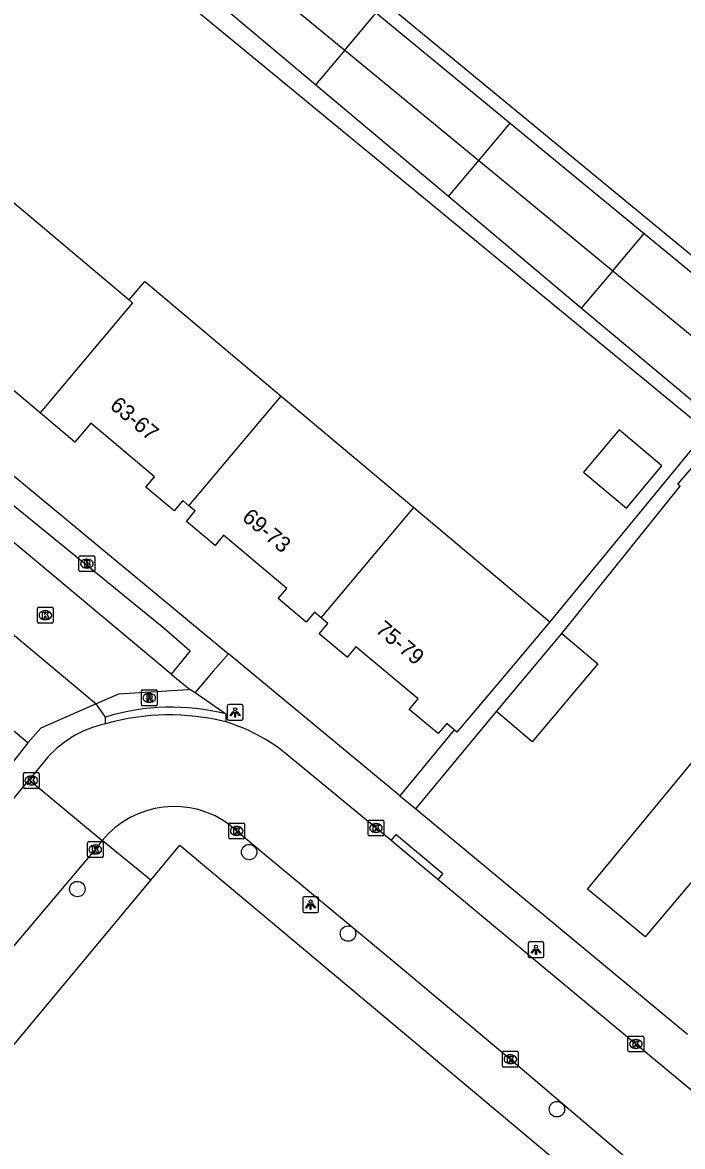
# Model space of a CAD drawing. Extents: x 162074 to 163034, y 381824 to 382557.
# Drawn here: x 162513.3 to 162555.1, y 382070.3 to 382141.6 of the extents above; entities that cross this region are included whole.
import ezdxf

# ---------------------------------------------------------------- set-up
doc = ezdxf.new("R2010")
doc.units = 0
for name, color, linetype in [('IMGEO_Boom', 7, 'Continuous'), ('IMGEO_Brandkraan', 7, 'Continuous'), ('IMGEO_Kolk', 7, 'Continuous'), ('IMGEO_Lichtpunt', 7, 'Continuous'), ('IMGEO_Pand', 7, 'Continuous'), ('IMGEO_Pand_nummerreeks', 7, 'Continuous'), ('IMGEO_Rijbaan_lokaal_open', 7, 'Continuous'), ('IMGEO_Rioolput', 7, 'Continuous'), ('IMGEO_Voetpad_open', 7, 'Continuous')]:
    doc.layers.add(name, color=color, linetype=linetype)

msp = doc.modelspace()

# ---------------------------------------------------------------- linework, layer by layer
at = {"layer": 'IMGEO_Boom'}
for centre in [(162527.671, 382088.996), (162516.783, 382086.652), (162533.939, 382083.832), (162547.178, 382072.705)]:
    msp.add_circle(centre, 0.489, dxfattribs=at)
at = {"layer": 'IMGEO_Brandkraan'}
for p, q in [((162516.887, 382106.837), (162516.887, 382107.689)), ((162516.962, 382107.763), (162517.814, 382107.763)), ((162517.375, 382107.543), (162517.4, 382107.543)), ((162517.888, 382107.689), (162517.888, 382106.837)), ((162517.398, 382106.983), (162517.373, 382106.983)), ((162517.814, 382106.763), (162516.962, 382106.763))]:
    msp.add_line(p, q, dxfattribs=at)
for points in [[(162516.887, 382106.837), (162516.887, 382107.689)], [(162516.962, 382107.763), (162517.814, 382107.763)], [(162517.888, 382107.689), (162517.888, 382106.837)], [(162517.235, 382107.463), (162517.235, 382107.063), (162517.448, 382107.063)], [(162517.466, 382107.463), (162517.235, 382107.463)], [(162517.414, 382107.382), (162517.36, 382107.382), (162517.36, 382107.306)], [(162517.36, 382107.306), (162517.413, 382107.306)], [(162517.422, 382107.23), (162517.36, 382107.23), (162517.36, 382107.149)], [(162517.36, 382107.149), (162517.422, 382107.149)], [(162517.814, 382106.763), (162516.962, 382106.763)]]:
    msp.add_lwpolyline(points, dxfattribs=at)
for centre, radius, start, end in [((162516.964, 382107.687), 0.0765, 91.55205, 178.44795), ((162516.964, 382107.687), 0.0765, 91.55205, 178.44795), ((162517.812, 382107.687), 0.0765, 1.55205, 88.44795), ((162517.812, 382107.687), 0.0765, 1.55205, 88.44795), ((162516.964, 382106.839), 0.0765, 181.55205, 268.44795), ((162516.964, 382106.839), 0.0765, 181.55205, 268.44795), ((162517.415, 382107.344), 0.0379, 267.82845, 90.93552), ((162517.423, 382107.189), 0.0404, 269.87594, 90.50774), ((162517.454, 382107.314), 0.251, 268.66757, 293.53466), ((162517.47, 382107.318), 0.145, 59.4692, 91.53667), ((162517.495, 382107.365), 0.0922, 285.51372, 58.15012), ((162517.5, 382107.173), 0.105, 301.31148, 78.98903), ((162517.812, 382106.839), 0.0765, 271.55205, 358.44795), ((162517.812, 382106.839), 0.0765, 271.55205, 358.44795)]:
    msp.add_arc(centre, radius, start, end, dxfattribs=at)
for centre, major_axis, ratio, start_param, end_param in [((162517.374, 382107.263), (-0.387, 0.002), 0.722429, 4.712389, 7.853982), ((162517.399, 382107.263), (-0.39, 0.002), 0.717154, 1.570796, 4.712389)]:
    msp.add_ellipse(centre, major_axis=major_axis, ratio=ratio, start_param=start_param, end_param=end_param, dxfattribs=at)
at = {"layer": 'IMGEO_Kolk'}
for p, q in [((162514.253, 382103.575), (162514.253, 382104.427)), ((162514.328, 382104.501), (162515.18, 382104.501)), ((162514.741, 382104.281), (162514.766, 382104.281)), ((162515.254, 382104.427), (162515.254, 382103.575)), ((162515.18, 382103.501), (162514.328, 382103.501)), ((162514.764, 382103.721), (162514.739, 382103.721)), ((162513.436, 382094.032), (162514.288, 382094.032)), ((162513.361, 382093.106), (162513.361, 382093.958)), ((162513.872, 382093.252), (162513.847, 382093.252)), ((162513.849, 382093.812), (162513.874, 382093.812)), ((162514.362, 382093.958), (162514.362, 382093.106)), ((162514.288, 382093.032), (162513.436, 382093.032)), ((162526.386, 382089.911), (162526.386, 382090.763)), ((162526.461, 382090.837), (162527.313, 382090.837)), ((162526.874, 382090.617), (162526.899, 382090.617)), ((162527.387, 382090.763), (162527.387, 382089.911)), ((162535.205, 382090.096), (162535.205, 382090.948)), ((162535.28, 382091.022), (162536.132, 382091.022)), ((162535.693, 382090.802), (162535.718, 382090.802)), ((162536.206, 382090.948), (162536.206, 382090.096)), ((162527.313, 382089.837), (162526.461, 382089.837)), ((162526.897, 382090.057), (162526.872, 382090.057)), ((162536.132, 382090.022), (162535.28, 382090.022)), ((162535.716, 382090.242), (162535.691, 382090.242)), ((162517.416, 382088.729), (162517.416, 382089.581)), ((162517.491, 382089.655), (162518.343, 382089.655)), ((162517.904, 382089.435), (162517.929, 382089.435)), ((162518.417, 382089.581), (162518.417, 382088.729)), ((162518.343, 382088.655), (162517.491, 382088.655)), ((162517.927, 382088.875), (162517.902, 382088.875)), ((162551.682, 382076.412), (162551.682, 382077.264)), ((162551.757, 382077.338), (162552.609, 382077.338)), ((162552.17, 382077.118), (162552.195, 382077.118)), ((162552.683, 382077.264), (162552.683, 382076.412)), ((162543.726, 382075.449), (162543.726, 382076.301)), ((162543.801, 382076.375), (162544.653, 382076.375)), ((162544.727, 382076.301), (162544.727, 382075.449)), ((162552.609, 382076.338), (162551.757, 382076.338)), ((162552.193, 382076.558), (162552.168, 382076.558)), ((162544.237, 382075.595), (162544.212, 382075.595)), ((162544.214, 382076.155), (162544.239, 382076.155)), ((162544.653, 382075.375), (162543.801, 382075.375))]:
    msp.add_line(p, q, dxfattribs=at)
for points in [[(162514.253, 382103.575), (162514.253, 382104.427)], [(162514.328, 382104.501), (162515.18, 382104.501)], [(162514.574, 382104.201), (162514.697, 382104.201), (162514.697, 382104.05), (162514.827, 382104.201), (162514.991, 382104.201), (162514.845, 382104.05), (162514.998, 382103.801), (162514.846, 382103.801), (162514.761, 382103.965), (162514.697, 382103.898), (162514.697, 382103.801), (162514.574, 382103.801), (162514.574, 382104.201)], [(162515.254, 382104.427), (162515.254, 382103.575)], [(162515.18, 382103.501), (162514.328, 382103.501)], [(162513.436, 382094.032), (162514.288, 382094.032)], [(162513.361, 382093.106), (162513.361, 382093.958)], [(162513.682, 382093.732), (162513.805, 382093.732), (162513.805, 382093.581), (162513.935, 382093.732), (162514.099, 382093.732), (162513.953, 382093.581), (162514.106, 382093.332), (162513.954, 382093.332), (162513.869, 382093.496), (162513.805, 382093.429), (162513.805, 382093.332), (162513.682, 382093.332), (162513.682, 382093.732)], [(162514.362, 382093.958), (162514.362, 382093.106)], [(162514.288, 382093.032), (162513.436, 382093.032)], [(162526.386, 382089.911), (162526.386, 382090.763)], [(162526.461, 382090.837), (162527.313, 382090.837)], [(162526.707, 382090.537), (162526.83, 382090.537), (162526.83, 382090.386), (162526.96, 382090.537), (162527.124, 382090.537), (162526.978, 382090.386), (162527.131, 382090.137), (162526.979, 382090.137), (162526.894, 382090.301), (162526.83, 382090.234), (162526.83, 382090.137), (162526.707, 382090.137), (162526.707, 382090.537)], [(162527.387, 382090.763), (162527.387, 382089.911)], [(162535.205, 382090.096), (162535.205, 382090.948)], [(162535.28, 382091.022), (162536.132, 382091.022)], [(162535.526, 382090.722), (162535.649, 382090.722), (162535.649, 382090.571), (162535.779, 382090.722), (162535.943, 382090.722), (162535.797, 382090.571), (162535.95, 382090.322), (162535.798, 382090.322), (162535.713, 382090.486), (162535.649, 382090.419), (162535.649, 382090.322), (162535.526, 382090.322), (162535.526, 382090.722)], [(162536.206, 382090.948), (162536.206, 382090.096)], [(162527.313, 382089.837), (162526.461, 382089.837)], [(162536.132, 382090.022), (162535.28, 382090.022)], [(162517.416, 382088.729), (162517.416, 382089.581)], [(162517.491, 382089.655), (162518.343, 382089.655)], [(162517.737, 382089.355), (162517.86, 382089.355), (162517.86, 382089.204), (162517.99, 382089.355), (162518.154, 382089.355), (162518.008, 382089.204), (162518.161, 382088.955), (162518.009, 382088.955), (162517.924, 382089.119), (162517.86, 382089.052), (162517.86, 382088.955), (162517.737, 382088.955), (162517.737, 382089.355)], [(162518.417, 382089.581), (162518.417, 382088.729)], [(162518.343, 382088.655), (162517.491, 382088.655)], [(162551.682, 382076.412), (162551.682, 382077.264)], [(162551.757, 382077.338), (162552.609, 382077.338)], [(162552.003, 382077.038), (162552.126, 382077.038), (162552.126, 382076.887), (162552.256, 382077.038), (162552.42, 382077.038), (162552.274, 382076.887), (162552.427, 382076.638), (162552.275, 382076.638), (162552.19, 382076.802), (162552.126, 382076.735), (162552.126, 382076.638), (162552.003, 382076.638), (162552.003, 382077.038)], [(162552.683, 382077.264), (162552.683, 382076.412)], [(162543.726, 382075.449), (162543.726, 382076.301)], [(162543.801, 382076.375), (162544.653, 382076.375)], [(162544.727, 382076.301), (162544.727, 382075.449)], [(162552.609, 382076.338), (162551.757, 382076.338)], [(162544.047, 382076.075), (162544.17, 382076.075), (162544.17, 382075.924), (162544.3, 382076.075), (162544.464, 382076.075), (162544.318, 382075.924), (162544.471, 382075.675), (162544.319, 382075.675), (162544.234, 382075.839), (162544.17, 382075.772), (162544.17, 382075.675), (162544.047, 382075.675), (162544.047, 382076.075)], [(162544.653, 382075.375), (162543.801, 382075.375)]]:
    msp.add_lwpolyline(points, dxfattribs=at)
for centre, start, end in [((162514.33, 382104.425), 91.55205, 178.44795), ((162514.33, 382104.425), 91.55205, 178.44795), ((162515.178, 382104.425), 1.55205, 88.44795), ((162515.178, 382104.425), 1.55205, 88.44795), ((162514.33, 382103.577), 181.55205, 268.44795), ((162514.33, 382103.577), 181.55205, 268.44795), ((162515.178, 382103.577), 271.55205, 358.44795), ((162515.178, 382103.577), 271.55205, 358.44795), ((162513.438, 382093.956), 91.55205, 178.44795), ((162513.438, 382093.956), 91.55205, 178.44795), ((162514.286, 382093.956), 1.55205, 88.44795), ((162514.286, 382093.956), 1.55205, 88.44795), ((162513.438, 382093.108), 181.55205, 268.44795), ((162513.438, 382093.108), 181.55205, 268.44795), ((162514.286, 382093.108), 271.55205, 358.44795), ((162514.286, 382093.108), 271.55205, 358.44795), ((162526.463, 382090.761), 91.55205, 178.44795), ((162526.463, 382090.761), 91.55205, 178.44795), ((162527.311, 382090.761), 1.55205, 88.44795), ((162527.311, 382090.761), 1.55205, 88.44795), ((162535.282, 382090.946), 91.55205, 178.44795), ((162535.282, 382090.946), 91.55205, 178.44795), ((162536.13, 382090.946), 1.55205, 88.44795), ((162536.13, 382090.946), 1.55205, 88.44795), ((162526.463, 382089.913), 181.55205, 268.44795), ((162526.463, 382089.913), 181.55205, 268.44795), ((162527.311, 382089.913), 271.55205, 358.44795), ((162527.311, 382089.913), 271.55205, 358.44795), ((162535.282, 382090.098), 181.55205, 268.44795), ((162535.282, 382090.098), 181.55205, 268.44795), ((162536.13, 382090.098), 271.55205, 358.44795), ((162536.13, 382090.098), 271.55205, 358.44795), ((162517.493, 382089.579), 91.55205, 178.44795), ((162517.493, 382089.579), 91.55205, 178.44795), ((162518.341, 382089.579), 1.55205, 88.44795), ((162518.341, 382089.579), 1.55205, 88.44795), ((162517.493, 382088.731), 181.55205, 268.44795), ((162517.493, 382088.731), 181.55205, 268.44795), ((162518.341, 382088.731), 271.55205, 358.44795), ((162518.341, 382088.731), 271.55205, 358.44795), ((162551.759, 382077.262), 91.55205, 178.44795), ((162551.759, 382077.262), 91.55205, 178.44795), ((162552.607, 382077.262), 1.55205, 88.44795), ((162552.607, 382077.262), 1.55205, 88.44795), ((162543.803, 382076.299), 91.55205, 178.44795), ((162543.803, 382076.299), 91.55205, 178.44795), ((162544.651, 382076.299), 1.55205, 88.44795), ((162544.651, 382076.299), 1.55205, 88.44795), ((162551.759, 382076.414), 181.55205, 268.44795), ((162551.759, 382076.414), 181.55205, 268.44795), ((162552.607, 382076.414), 271.55205, 358.44795), ((162552.607, 382076.414), 271.55205, 358.44795), ((162543.803, 382075.451), 181.55205, 268.44795), ((162543.803, 382075.451), 181.55205, 268.44795), ((162544.651, 382075.451), 271.55205, 358.44795), ((162544.651, 382075.451), 271.55205, 358.44795)]:
    msp.add_arc(centre, 0.0765, start, end, dxfattribs=at)
for centre, major_axis, ratio, start_param, end_param in [((162514.74, 382104.001), (-0.387, 0.002), 0.722429, 4.712389, 7.853982), ((162514.765, 382104.001), (-0.39, 0.002), 0.717154, 1.570796, 4.712389), ((162513.848, 382093.532), (-0.387, 0.002), 0.722429, 4.712389, 7.853982), ((162513.873, 382093.532), (-0.39, 0.002), 0.717154, 1.570796, 4.712389), ((162526.873, 382090.337), (-0.387, 0.002), 0.722429, 4.712389, 7.853982), ((162526.898, 382090.337), (-0.39, 0.002), 0.717154, 1.570796, 4.712389), ((162535.692, 382090.522), (-0.387, 0.002), 0.722429, 4.712389, 7.853982), ((162535.717, 382090.522), (-0.39, 0.002), 0.717154, 1.570796, 4.712389), ((162517.903, 382089.155), (-0.387, 0.002), 0.722429, 4.712389, 7.853982), ((162517.928, 382089.155), (-0.39, 0.002), 0.717154, 1.570796, 4.712389), ((162552.169, 382076.838), (-0.387, 0.002), 0.722429, 4.712389, 7.853982), ((162552.194, 382076.838), (-0.39, 0.002), 0.717154, 1.570796, 4.712389), ((162544.213, 382075.875), (-0.387, 0.002), 0.722429, 4.712389, 7.853982), ((162544.238, 382075.875), (-0.39, 0.002), 0.717154, 1.570796, 4.712389)]:
    msp.add_ellipse(centre, major_axis=major_axis, ratio=ratio, start_param=start_param, end_param=end_param, dxfattribs=at)
at = {"layer": 'IMGEO_Lichtpunt'}
for p, q in [((162526.288, 382098.246), (162526.288, 382097.439)), ((162526.288, 382098.246), (162526.288, 382097.439)), ((162527.19, 382098.341), (162526.382, 382098.341)), ((162527.19, 382098.341), (162526.382, 382098.341)), ((162527.284, 382097.439), (162527.284, 382098.246)), ((162527.284, 382097.439), (162527.284, 382098.246)), ((162526.382, 382097.345), (162527.19, 382097.345)), ((162526.382, 382097.345), (162527.19, 382097.345)), ((162531.97, 382086.165), (162531.162, 382086.165)), ((162531.97, 382086.165), (162531.162, 382086.165)), ((162531.068, 382086.07), (162531.068, 382085.263)), ((162531.068, 382086.07), (162531.068, 382085.263)), ((162532.064, 382085.263), (162532.064, 382086.07)), ((162532.064, 382085.263), (162532.064, 382086.07)), ((162531.162, 382085.169), (162531.97, 382085.169)), ((162531.162, 382085.169), (162531.97, 382085.169)), ((162546.255, 382083.306), (162545.447, 382083.306)), ((162546.255, 382083.306), (162545.447, 382083.306)), ((162545.353, 382083.211), (162545.353, 382082.404)), ((162545.353, 382083.211), (162545.353, 382082.404)), ((162546.349, 382082.404), (162546.349, 382083.211)), ((162546.349, 382082.404), (162546.349, 382083.211)), ((162545.447, 382082.31), (162546.255, 382082.31)), ((162545.447, 382082.31), (162546.255, 382082.31))]:
    msp.add_line(p, q, dxfattribs=at)
for points in [[(162526.662, 382097.91), (162526.701, 382097.882), (162526.513, 382097.62), (162526.475, 382097.647), (162526.662, 382097.91)], [(162526.764, 382097.862), (162526.811, 382097.862), (162526.811, 382097.54), (162526.764, 382097.54), (162526.764, 382097.862)], [(162526.874, 382097.882), (162526.912, 382097.909), (162527.099, 382097.647), (162527.06, 382097.619), (162526.874, 382097.882)], [(162531.442, 382085.734), (162531.481, 382085.706), (162531.293, 382085.444), (162531.255, 382085.471), (162531.442, 382085.734)], [(162531.544, 382085.686), (162531.591, 382085.686), (162531.591, 382085.364), (162531.544, 382085.364), (162531.544, 382085.686)], [(162531.654, 382085.706), (162531.692, 382085.733), (162531.879, 382085.471), (162531.84, 382085.443), (162531.654, 382085.706)], [(162545.727, 382082.875), (162545.766, 382082.847), (162545.578, 382082.585), (162545.54, 382082.612), (162545.727, 382082.875)], [(162545.829, 382082.827), (162545.876, 382082.827), (162545.876, 382082.505), (162545.829, 382082.505), (162545.829, 382082.827)], [(162545.939, 382082.847), (162545.977, 382082.874), (162546.164, 382082.612), (162546.125, 382082.584), (162545.939, 382082.847)]]:
    msp.add_lwpolyline(points, dxfattribs=at)
for centre in [(162526.787, 382098.044), (162531.567, 382085.868), (162545.852, 382083.009)]:
    msp.add_circle(centre, 0.0994, dxfattribs=at)
for centre, start, end in [((162526.382, 382098.246), 90, 180), ((162526.382, 382098.246), 90, 180), ((162527.19, 382098.246), 0, 90), ((162527.19, 382098.246), 0, 90), ((162526.382, 382097.439), 180, 270), ((162526.382, 382097.439), 180, 270), ((162527.19, 382097.439), 270, 0), ((162527.19, 382097.439), 270, 360), ((162531.162, 382086.07), 90, 180), ((162531.162, 382086.07), 90, 180), ((162531.97, 382086.07), 0, 90), ((162531.97, 382086.07), 0, 90), ((162531.162, 382085.263), 180, 270), ((162531.162, 382085.263), 180, 270), ((162531.97, 382085.263), 270, 0), ((162531.97, 382085.263), 270, 360), ((162545.447, 382083.211), 90, 180), ((162545.447, 382083.211), 90, 180), ((162546.255, 382083.211), 0, 90), ((162546.255, 382083.211), 0, 90), ((162545.447, 382082.404), 180, 270), ((162545.447, 382082.404), 180, 270), ((162546.255, 382082.404), 270, 0), ((162546.255, 382082.404), 270, 360)]:
    msp.add_arc(centre, 0.0946, start, end, dxfattribs=at)
at = {"layer": 'IMGEO_Pand'}
for points in [[(162525.629, 382146.478), (162533.731, 382139.806)], [(162531.883, 382137.606), (162523.849, 382144.359)], [(162533.731, 382139.806), (162535.718, 382142.172)], [(162535.718, 382142.172), (162544.22, 382135.171)], [(162533.731, 382139.806), (162531.883, 382137.606)], [(162533.731, 382139.806), (162542.232, 382132.805)], [(162540.312, 382130.52), (162531.883, 382137.606)], [(162542.232, 382132.805), (162544.22, 382135.171)], [(162544.22, 382135.171), (162552.703, 382128.186)], [(162540.312, 382130.52), (162542.232, 382132.805)], [(162542.232, 382132.805), (162550.715, 382125.82)], [(162511.864, 382130.872), (162520.076, 382123.973)], [(162548.723, 382123.449), (162540.312, 382130.52)], [(162550.715, 382125.82), (162552.703, 382128.186)], [(162552.703, 382128.186), (162561.659, 382120.81), (162561.277, 382120.342)], [(162550.715, 382125.82), (162548.723, 382123.449)], [(162550.715, 382125.82), (162559.706, 382118.418)], [(162520.076, 382123.973), (162521.061, 382125.145), (162521.268, 382124.971), (162529.698, 382117.888)], [(162514.417, 382116.817), (162505.998, 382123.89)], [(162520.076, 382123.973), (162520.283, 382123.799), (162514.417, 382116.817)], [(162557.701, 382115.951), (162548.723, 382123.449)], [(162523.859, 382110.939), (162529.698, 382117.888)], [(162529.698, 382117.888), (162538.112, 382110.819)], [(162523.859, 382110.939), (162523.466, 382111.27), (162522.909, 382110.607), (162521.119, 382112.111), (162521.679, 382112.776), (162517.647, 382116.163), (162516.632, 382114.956), (162514.417, 382116.817)], [(162548.869, 382113.058), (162551.583, 382110.777), (162553.834, 382113.456), (162551.119, 382115.737), (162548.869, 382113.058)], [(162532.241, 382103.832), (162531.814, 382104.191), (162531.288, 382103.564), (162529.518, 382105.051), (162530.058, 382105.694), (162526.048, 382109.062), (162525.508, 382108.42), (162523.695, 382109.944), (162524.254, 382110.608), (162523.859, 382110.939)], [(162532.241, 382103.832), (162538.112, 382110.819)], [(162538.112, 382110.819), (162546.719, 382103.588)], [(162540.675, 382096.731), (162540.191, 382097.139), (162539.652, 382096.498), (162537.821, 382098.036), (162538.377, 382098.697), (162534.437, 382102.007), (162533.874, 382101.337), (162532.111, 382102.818), (162532.664, 382103.477), (162532.241, 382103.832)], [(162546.719, 382103.588), (162544.058, 382100.421), (162540.841, 382096.592), (162540.675, 382096.731)], [(162543.34, 382097.896), (162547.488, 382102.833)], [(162547.488, 382102.833), (162549.767, 382100.919), (162545.619, 382095.982), (162543.34, 382097.896)], [(162563.328, 382090.496), (162559.73, 382086.146), (162558.914, 382086.822), (162558.022, 382085.744), (162555.976, 382087.437), (162552.769, 382083.628), (162549.112, 382086.653), (162552.2, 382090.386), (162555.801, 382094.74)]]:
    msp.add_lwpolyline(points, dxfattribs=at)
at = {"layer": 'IMGEO_Rijbaan_lokaal_open'}
for points in [[(162522.733, 382100.263), (162494.772, 382123.612), (162494.169, 382124.137)], [(162492.498, 382118.029), (162493.266, 382119.03), (162517.984, 382098.381)], [(162522.733, 382100.263), (162523.876, 382099.343)], [(162523.876, 382099.343), (162523.809, 382099.27), (162519.387, 382098.992), (162517.984, 382098.381)], [(162514.704, 382094.761), (162513.725, 382093.577)], [(162536.674, 382089.721), (162529.956, 382095.27)], [(162479.464, 382052.271), (162479.798, 382052.676), (162484.791, 382058.741), (162493.199, 382068.777), (162500, 382076.984), (162501.747, 382079.092), (162513.725, 382093.577)], [(162513.725, 382093.577), (162518.359, 382089.726)], [(162526.502, 382090.663), (162528.495, 382088.989), (162536.729, 382082.148), (162544.264, 382075.847), (162553.211, 382068.229), (162560.822, 382061.89), (162571.093, 382053.249), (162574.964, 382050.041), (162580.499, 382045.158), (162584.603, 382041.27)], [(162518.359, 382089.726), (162517.901, 382089.135), (162512.501, 382082.754), (162505.608, 382074.431), (162500, 382067.76), (162494.638, 382061.372), (162484.385, 382049.064), (162483.608, 382048.102)], [(162539.638, 382087.264), (162538.14, 382088.51), (162536.674, 382089.721)], [(162556.529, 382073.226), (162548.068, 382080.256), (162539.638, 382087.264)]]:
    msp.add_lwpolyline(points, dxfattribs=at)
for centre, radius, start, end in [((162522.617, 382082.845), 14.841, 76.0144, 105.81723), ((162520.021, 382090.405), 6.873, 102.16862, 140.67373), ((162522.705, 382086.051), 11.729, 51.8114, 72.64131), ((162522.913, 382086.002), 5.883, 52.40542, 140.72268)]:
    msp.add_arc(centre, radius, start, end, dxfattribs=at)
at = {"layer": 'IMGEO_Rioolput'}
for p, q in [((162520.84, 382098.341), (162520.84, 382099.193)), ((162520.915, 382099.267), (162521.767, 382099.267)), ((162521.328, 382099.047), (162521.353, 382099.047)), ((162521.841, 382099.193), (162521.841, 382098.341)), ((162521.767, 382098.267), (162520.915, 382098.267)), ((162521.351, 382098.487), (162521.326, 382098.487))]:
    msp.add_line(p, q, dxfattribs=at)
for points in [[(162520.84, 382098.341), (162520.84, 382099.193)], [(162520.915, 382099.267), (162521.767, 382099.267)], [(162521.429, 382098.965), (162521.177, 382098.967), (162521.177, 382098.567)], [(162521.841, 382099.193), (162521.841, 382098.341)], [(162521.767, 382098.267), (162520.915, 382098.267)], [(162521.177, 382098.567), (162521.301, 382098.567), (162521.301, 382098.729), (162521.312, 382098.729)], [(162521.355, 382098.886), (162521.301, 382098.886), (162521.301, 382098.805)], [(162521.301, 382098.805), (162521.353, 382098.805)], [(162521.359, 382098.7), (162521.43, 382098.567), (162521.57, 382098.567), (162521.505, 382098.693)]]:
    msp.add_lwpolyline(points, dxfattribs=at)
for centre, radius, start, end in [((162520.917, 382099.191), 0.0765, 91.55205, 178.44795), ((162520.917, 382099.191), 0.0765, 91.55205, 178.44795), ((162521.428, 382098.855), 0.109, 350.36119, 89.41601), ((162521.765, 382099.191), 0.0765, 1.55205, 88.44795), ((162521.765, 382099.191), 0.0765, 1.55205, 88.44795), ((162520.917, 382098.343), 0.0765, 181.55205, 268.44795), ((162520.917, 382098.343), 0.0765, 181.55205, 268.44795), ((162521.311, 382098.676), 0.0533, 26.02933, 88.69889), ((162521.337, 382098.994), 0.19, 274.7715, 282.96867), ((162521.361, 382098.79), 0.0964, 77.00612, 93.18647), ((162521.375, 382098.847), 0.0378, 276.66336, 79.67722), ((162521.426, 382098.855), 0.112, 277.58423, 350.98172), ((162521.41, 382098.64), 0.108, 29.51342, 73.79051), ((162521.765, 382098.343), 0.0765, 271.55205, 358.44795), ((162521.765, 382098.343), 0.0765, 271.55205, 358.44795)]:
    msp.add_arc(centre, radius, start, end, dxfattribs=at)
for centre, major_axis, ratio, start_param, end_param in [((162521.327, 382098.767), (-0.387, 0.002), 0.722429, 4.712389, 7.853982), ((162521.352, 382098.767), (-0.39, 0.002), 0.717154, 1.570796, 4.712389)]:
    msp.add_ellipse(centre, major_axis=major_axis, ratio=ratio, start_param=start_param, end_param=end_param, dxfattribs=at)
at = {"layer": 'IMGEO_Voetpad_open'}
for points in [[(162515.662, 382179.338), (162506.038, 382167.712), (162561.785, 382121.807), (162570.955, 382133.557)], [(162499.448, 382162.798), (162556.67, 382115.671), (162546.719, 382103.588)], [(162496.281, 382126.462), (162500, 382123.383), (162526.357, 382101.557)], [(162495.392, 382125.305), (162495.888, 382124.894), (162500, 382121.487), (162511.072, 382112.312), (162522.289, 382103.18), (162523.924, 382101.747), (162522.733, 382100.263)], [(162547.488, 382102.833), (162555, 382112.177), (162554.852, 382112.303), (162557.29, 382115.157), (162557.493, 382115.225)], [(162526.357, 382101.557), (162525.395, 382100.458), (162524.259, 382099.106)], [(162537.221, 382092.56), (162526.357, 382101.557)], [(162513.64, 382095.914), (162508.44, 382100.255)], [(162523.876, 382099.343), (162524.259, 382099.106)], [(162524.259, 382099.106), (162526.192, 382097.745)], [(162517.984, 382098.381), (162514.468, 382096.849), (162513.64, 382095.914)], [(162518.572, 382097.545), (162517.984, 382098.381)], [(162518.572, 382097.124), (162518.572, 382097.545)], [(162526.192, 382097.745), (162526.204, 382097.246)], [(162538.23, 382091.725), (162543.34, 382097.896)], [(162540.675, 382096.731), (162537.221, 382092.56)], [(162513.64, 382095.914), (162512.728, 382094.762)], [(162537.221, 382092.56), (162538.23, 382091.725)], [(162538.23, 382091.725), (162555.45, 382077.464)], [(162521.435, 382087.22), (162518.359, 382089.726)], [(162536.674, 382089.721), (162536.993, 382090.105), (162539.957, 382087.648), (162539.638, 382087.264)], [(162521.435, 382087.22), (162523.276, 382089.432), (162574.615, 382046.411)], [(162485.32, 382043.802), (162495.527, 382056.09), (162500, 382061.465), (162521.435, 382087.22)]]:
    msp.add_lwpolyline(points, dxfattribs=at)
msp.add_arc((162522.737, 382084.119), 14.058, 75.77254, 107.23442, dxfattribs=at)

# ---------------------------------------------------------------- texts
at = {"layer": 'IMGEO_Pand_nummerreeks'}
for s, rotation, p in [('63-67', 319.96874, (162518.779, 382117.171)), ('69-73', 319.97309, (162527.159, 382110.087)), ('75-79', 319.96744, (162535.612, 382102.979))]:
    msp.add_text(s, height=1, rotation=rotation, dxfattribs=at).set_placement(p)

doc.saveas('drawing.dxf')
